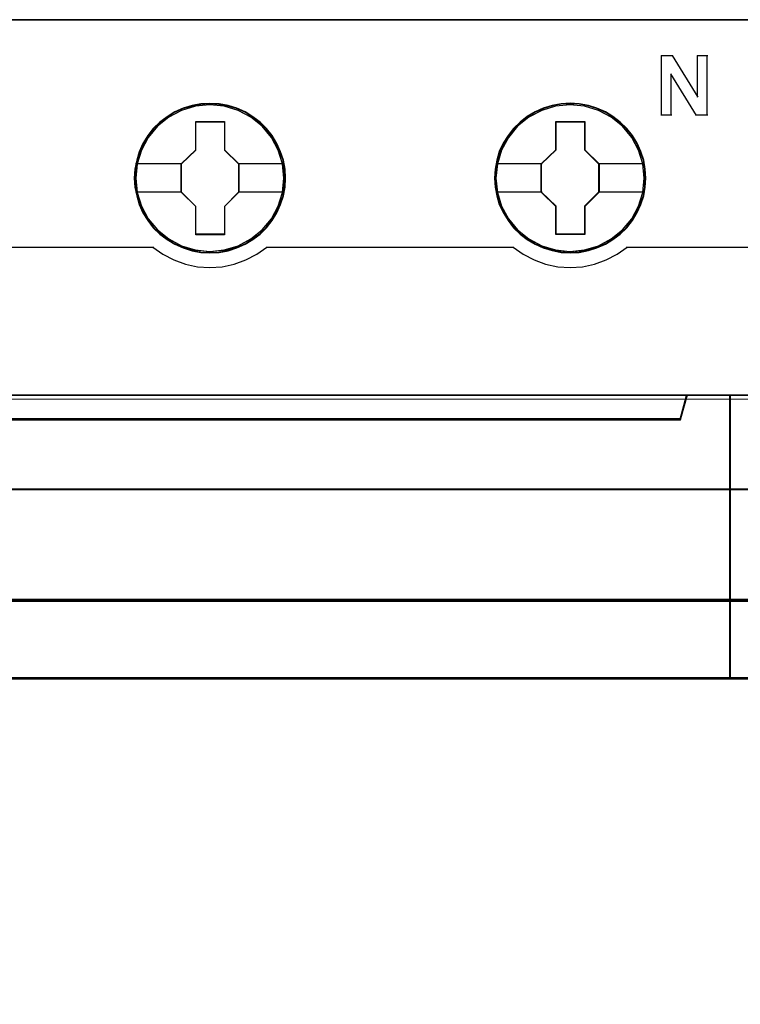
# Model space of a CAD drawing. Header units: millimetres. Extents: x -1290 to 1795, y -4192 to -1311.
# Tile 763 of 1056: x 1478 to 1485, y -2598 to -2588. Entities that reach past the tile are written whole.
import ezdxf

# ---------------------------------------------------------------- set-up
doc = ezdxf.new("R2010")
doc.units = ezdxf.units.MM
doc.layers.add('30', color=7, linetype='Continuous')
doc.layers.add('45', color=7, linetype='Continuous')
doc.layers.add('Aparatura', color=7, linetype='Continuous', lineweight=13)

# ---------------------------------------------------------------- blocks, each defined once
blk = doc.blocks.new('*U338')
at = {"layer": '45', "color": 7}
for points in [[(432.463278, -233.600374), (360.44246, -233.600374), (360.44246, -315.623143), (432.463278, -315.623143), (432.463278, -233.600374)], [(409.228562, -241.521569), (409.206176, -241.073672), (409.133423, -240.620245), (408.976724, -240.194466), (408.797639, -239.779746), (408.562591, -239.387144), (408.282771, -239.044309), (407.95818, -238.723592), (407.594415, -238.447112), (407.219456, -238.20381), (406.79413, -238.021333), (406.363208, -237.894152), (405.9099, -237.811208), (405.456592, -237.78356), (405.003284, -237.811208), (404.561169, -237.894152), (404.113458, -238.021333), (403.699324, -238.20381), (403.313173, -238.447112), (402.955004, -238.723592), (402.61922, -239.044309), (402.35619, -239.387144), (402.109949, -239.779746), (401.914075, -240.194466), (401.79655, -240.620245), (401.707008, -241.073672), (401.67343, -241.521569), (401.707008, -241.969467), (401.79655, -242.406305), (401.914075, -242.832084), (402.109949, -243.246804), (402.35619, -243.639406), (402.61922, -243.99883), (402.955004, -244.314017), (403.313173, -244.590497), (403.699324, -244.82274), (404.113458, -245.005217), (404.561169, -245.143457), (405.003284, -245.23193), (405.456592, -245.254049), (405.9099, -245.23193), (406.363208, -245.143457), (406.79413, -245.005217), (407.219456, -244.82274), (407.594415, -244.590497), (407.95818, -244.314017), (408.282771, -243.99883), (408.562591, -243.639406), (408.797639, -243.246804), (408.976724, -242.832084), (409.133423, -242.406305), (409.206176, -241.969467), (409.228562, -241.521569)], [(409.228562, -241.521569), (409.206176, -241.073672), (409.133423, -240.620245), (408.976724, -240.194466), (408.797639, -239.779746), (408.562591, -239.387144), (408.282771, -239.044309), (407.95818, -238.723592), (407.594415, -238.447112), (407.219456, -238.20381), (406.79413, -238.021333), (406.363208, -237.894152), (405.9099, -237.811208), (405.456592, -237.78356), (405.003284, -237.811208), (404.561169, -237.894152), (404.113458, -238.021333), (403.699324, -238.20381), (403.313173, -238.447112), (402.955004, -238.723592), (402.61922, -239.044309), (402.35619, -239.387144), (402.109949, -239.779746), (401.914075, -240.194466), (401.79655, -240.620245), (401.707008, -241.073672), (401.67343, -241.521569), (401.707008, -241.969467), (401.79655, -242.406305), (401.914075, -242.832084), (402.109949, -243.246804), (402.35619, -243.639406), (402.61922, -243.99883), (402.955004, -244.314017), (403.313173, -244.590497), (403.699324, -244.82274), (404.113458, -245.005217), (404.561169, -245.143457), (405.003284, -245.23193), (405.456592, -245.254049), (405.9099, -245.23193), (406.363208, -245.143457), (406.79413, -245.005217), (407.219456, -244.82274), (407.594415, -244.590497), (407.95818, -244.314017), (408.282771, -243.99883), (408.562591, -243.639406), (408.797639, -243.246804), (408.976724, -242.832084), (409.133423, -242.406305), (409.206176, -241.969467), (409.228562, -241.521569)], [(409.208868, -241.521553), (409.186599, -241.076239), (409.114226, -240.625427), (408.958344, -240.202104), (408.780193, -239.789776), (408.546369, -239.399439), (408.268008, -239.058581), (407.94511, -238.739715), (407.583241, -238.464829), (407.210237, -238.22293), (406.787128, -238.041506), (406.358452, -237.915059), (405.907508, -237.832593), (405.456563, -237.805105), (405.005618, -237.832593), (404.565808, -237.915059), (404.120431, -238.041506), (403.708456, -238.22293), (403.324318, -238.464829), (402.968016, -238.739715), (402.633983, -239.058581), (402.372324, -239.399439), (402.127366, -239.789776), (401.932514, -240.202104), (401.815602, -240.625427), (401.726527, -241.076239), (401.693123, -241.521553), (401.726527, -241.966868), (401.815602, -242.401186), (401.932514, -242.82451), (402.127366, -243.236838), (402.372324, -243.627175), (402.633983, -243.984525), (402.968016, -244.297895), (403.324318, -244.57278), (403.708456, -244.803684), (404.120431, -244.985108), (404.565808, -245.12255), (405.005618, -245.210514), (405.456563, -245.232505), (405.907508, -245.210514), (406.358452, -245.12255), (406.787128, -244.985108), (407.210237, -244.803684), (407.583241, -244.57278), (407.94511, -244.297895), (408.268008, -243.984525), (408.546369, -243.627175), (408.780193, -243.236838), (408.958344, -242.82451), (409.114226, -242.401186), (409.186599, -241.966868), (409.208868, -241.521553)], [(427.226605, -241.516183), (427.198617, -241.068286), (427.131444, -240.614859), (426.974708, -240.18908), (426.795581, -239.77436), (426.560476, -239.381758), (426.28059, -239.038923), (425.950325, -238.718206), (425.586473, -238.441726), (425.217024, -238.198424), (424.785999, -238.015947), (424.360572, -237.888766), (423.901559, -237.805822), (423.448144, -237.778174), (422.994729, -237.805822), (422.552509, -237.888766), (422.104691, -238.015947), (421.696057, -238.198424), (421.304217, -238.441726), (420.945963, -238.718206), (420.615697, -239.038923), (420.352605, -239.381758), (420.106305, -239.77436), (419.910385, -240.18908), (419.787235, -240.614859), (419.697671, -241.068286), (419.669683, -241.516183), (419.697671, -241.964081), (419.787235, -242.400919), (419.910385, -242.826698), (420.106305, -243.241418), (420.352605, -243.63402), (420.615697, -243.993444), (420.945963, -244.308631), (421.304217, -244.585111), (421.696057, -244.817354), (422.104691, -244.999831), (422.552509, -245.138071), (422.994729, -245.226544), (423.448144, -245.248663), (423.901559, -245.226544), (424.360572, -245.138071), (424.785999, -244.999831), (425.217024, -244.817354), (425.586473, -244.585111), (425.950325, -244.308631), (426.28059, -243.993444), (426.560476, -243.63402), (426.795581, -243.241418), (426.974708, -242.826698), (427.131444, -242.400919), (427.198617, -241.964081), (427.226605, -241.516183)], [(427.226605, -241.516183), (427.198617, -241.068286), (427.131444, -240.614859), (426.974708, -240.18908), (426.795581, -239.77436), (426.560476, -239.381758), (426.28059, -239.038923), (425.950325, -238.718206), (425.586473, -238.441726), (425.217024, -238.198424), (424.785999, -238.015947), (424.360572, -237.888766), (423.901559, -237.805822), (423.448144, -237.778174), (422.994729, -237.805822), (422.552509, -237.888766), (422.104691, -238.015947), (421.696057, -238.198424), (421.304217, -238.441726), (420.945963, -238.718206), (420.615697, -239.038923), (420.352605, -239.381758), (420.106305, -239.77436), (419.910385, -240.18908), (419.787235, -240.614859), (419.697671, -241.068286), (419.669683, -241.516183), (419.697671, -241.964081), (419.787235, -242.400919), (419.910385, -242.826698), (420.106305, -243.241418), (420.352605, -243.63402), (420.615697, -243.993444), (420.945963, -244.308631), (421.304217, -244.585111), (421.696057, -244.817354), (422.104691, -244.999831), (422.552509, -245.138071), (422.994729, -245.226544), (423.448144, -245.248663), (423.901559, -245.226544), (424.360572, -245.138071), (424.785999, -244.999831), (425.217024, -244.817354), (425.586473, -244.585111), (425.950325, -244.308631), (426.28059, -243.993444), (426.560476, -243.63402), (426.795581, -243.241418), (426.974708, -242.826698), (427.131444, -242.400919), (427.198617, -241.964081), (427.226605, -241.516183)], [(427.205121, -241.516167), (427.177292, -241.070853), (427.110501, -240.620041), (426.954656, -240.196718), (426.776548, -239.78439), (426.54278, -239.394053), (426.264485, -239.053195), (425.936098, -238.734328), (425.574315, -238.459443), (425.206966, -238.217544), (424.778392, -238.03612), (424.355384, -237.909673), (423.898981, -237.827207), (423.448144, -237.799719), (422.997307, -237.827207), (422.557601, -237.909673), (422.11233, -238.03612), (421.70602, -238.217544), (421.316407, -238.459443), (420.96019, -238.734328), (420.631802, -239.053195), (420.370205, -239.394053), (420.125306, -239.78439), (419.9305, -240.196718), (419.80805, -240.620041), (419.718996, -241.070853), (419.691167, -241.516167), (419.718996, -241.961482), (419.80805, -242.3958), (419.9305, -242.819124), (420.125306, -243.231451), (420.370205, -243.621789), (420.631802, -243.979139), (420.96019, -244.292509), (421.316407, -244.567394), (421.70602, -244.798297), (422.11233, -244.979722), (422.557601, -245.117164), (422.997307, -245.205128), (423.448144, -245.227119), (423.898981, -245.205128), (424.355384, -245.117164), (424.778392, -244.979722), (425.206966, -244.798297), (425.574315, -244.567394), (425.936098, -244.292509), (426.264485, -243.979139), (426.54278, -243.621789), (426.776548, -243.231451), (426.954656, -242.819124), (427.110501, -242.3958), (427.177292, -241.961482), (427.205121, -241.516167)], [(404.744381, -238.684831), (406.185305, -238.684831), (406.185305, -240.10328), (406.902942, -240.801423), (406.902942, -242.225414), (406.185305, -242.940179), (406.185305, -244.342007), (404.744381, -244.342007), (404.744381, -242.940179), (404.009792, -242.225414), (404.009792, -240.801423), (404.744381, -240.10328), (404.744381, -238.684831)], [(404.744381, -238.684831), (406.185305, -238.684831), (406.185305, -238.684831), (406.185305, -240.10328), (406.185305, -240.10328), (406.902942, -240.801423), (406.902942, -240.801423), (406.902942, -242.225414), (406.902942, -242.225414), (406.185305, -242.940179), (406.185305, -242.940179), (406.185305, -244.342007), (406.185305, -244.342007), (404.744381, -244.342007), (404.744381, -244.342007), (404.744381, -242.940179), (404.744381, -242.940179), (404.009792, -242.225414), (404.009792, -242.225414), (404.009792, -240.801423), (404.009792, -240.801423), (404.744381, -240.10328), (404.744381, -240.10328), (404.744381, -238.684831), (404.744381, -238.684831)], [(404.754955, -238.706375), (406.174479, -238.706375), (406.174479, -240.114021), (406.881458, -240.806846), (406.881458, -242.219991), (406.174479, -242.929312), (406.174479, -244.320462), (404.754955, -244.320462), (404.754955, -242.929312), (404.031275, -242.219991), (404.031275, -240.806846), (404.754955, -240.114021), (404.754955, -238.706375)], [(422.740913, -238.679444), (424.176187, -238.679444), (424.176187, -240.097894), (424.893824, -240.796037), (424.893824, -242.220028), (424.176187, -242.934793), (424.176187, -244.33662), (422.740913, -244.33662), (422.740913, -242.934793), (422.000674, -242.220028), (422.000674, -240.796037), (422.740913, -240.097894), (422.740913, -238.679444)], [(422.740913, -238.679444), (424.176187, -238.679444), (424.176187, -238.679444), (424.176187, -240.097894), (424.176187, -240.097894), (424.893824, -240.796037), (424.893824, -240.796037), (424.893824, -242.220028), (424.893824, -242.220028), (424.176187, -242.934793), (424.176187, -242.934793), (424.176187, -244.33662), (424.176187, -244.33662), (422.740913, -244.33662), (422.740913, -244.33662), (422.740913, -242.934793), (422.740913, -242.934793), (422.000674, -242.220028), (422.000674, -242.220028), (422.000674, -240.796037), (422.000674, -240.796037), (422.740913, -240.097894), (422.740913, -240.097894), (422.740913, -238.679444), (422.740913, -238.679444)], [(422.751861, -238.700989), (424.166707, -238.700989), (424.166707, -240.108635), (424.87413, -240.80146), (424.87413, -242.214605), (424.166707, -242.923926), (424.166707, -244.315076), (422.751861, -244.315076), (422.751861, -242.923926), (422.022158, -242.214605), (422.022158, -240.80146), (422.751861, -240.108635), (422.751861, -238.700989)], [(428.965908, -253.547517), (363.93935, -253.547517), (363.616389, -252.361875), (360.44246, -252.361875), (360.44246, -266.534438), (361.188612, -266.534438), (361.188612, -265.905772), (361.188612, -265.232989), (361.188612, -262.089658), (363.544001, -261.852529), (365.89939, -261.687091), (368.260348, -261.604372), (370.626873, -261.604372), (372.987831, -261.687091), (375.34322, -261.852529), (377.698609, -262.089658), (377.698609, -265.232989), (377.698609, -265.905772), (377.698609, -266.534438), (378.44476, -266.534438), (431.466073, -266.534438), (431.466073, -252.361875), (429.288869, -252.361875), (428.965908, -253.547517)], [(363.937878, -253.588105), (428.967861, -253.588105), (429.290839, -252.361875), (363.6149, -252.361875), (363.937878, -253.588105)], [(431.423105, -252.361875), (431.423105, -266.534438), (432.463278, -266.534438), (432.463278, -252.361875), (431.423105, -252.361875)]]:
    blk.add_lwpolyline(points, close=True, dxfattribs=at)
at = {"layer": '45', "color": 139}
for points in [[(432.463278, -233.600374), (360.44246, -233.600374), (360.44246, -315.623143), (432.463278, -315.623143), (432.463278, -233.600374)], [(409.156949, -241.521498), (409.084174, -240.802622), (408.877043, -240.116925), (408.52996, -239.486526), (408.065316, -238.928015), (407.511103, -238.47457), (406.867319, -238.137251), (406.173153, -237.927119), (405.450996, -237.860761), (404.728839, -237.927119), (404.029074, -238.137251), (403.396487, -238.47457), (402.831077, -238.928015), (402.366433, -239.486526), (402.024948, -240.116925), (401.817818, -240.802622), (401.745042, -241.521498), (401.817818, -242.234844), (402.024948, -242.920541), (402.366433, -243.550939), (402.831077, -244.103921), (403.396487, -244.557366), (404.029074, -244.894684), (404.728839, -245.110347), (405.450996, -245.182235), (406.173153, -245.110347), (406.867319, -244.894684), (407.511103, -244.557366), (408.065316, -244.103921), (408.52996, -243.550939), (408.877043, -242.920541), (409.084174, -242.234844), (409.156949, -241.521498)], [(409.151578, -241.516112), (409.078798, -240.797236), (408.871655, -240.117069), (408.530149, -239.48114), (408.071075, -238.928159), (407.505631, -238.474714), (406.867406, -238.137395), (406.167599, -237.921732), (405.445397, -237.855375), (404.723196, -237.921732), (404.034585, -238.137395), (403.390762, -238.474714), (402.830916, -238.928159), (402.371842, -239.48114), (402.030336, -240.117069), (401.817595, -240.797236), (401.750413, -241.516112), (401.817595, -242.229458), (402.030336, -242.920684), (402.371842, -243.545553), (402.830916, -244.104065), (403.390762, -244.557509), (404.034585, -244.894828), (404.723196, -245.104961), (405.445397, -245.176848), (406.167599, -245.104961), (406.867406, -244.894828), (407.505631, -244.557509), (408.071075, -244.104065), (408.530149, -243.545553), (408.871655, -242.920684), (409.078798, -242.229458), (409.151578, -241.516112)], [(427.147831, -241.516112), (427.075053, -240.797236), (426.867917, -240.117069), (426.526421, -239.48114), (426.067362, -238.928159), (425.501934, -238.474714), (424.858131, -238.137395), (424.163943, -237.921732), (423.441764, -237.855375), (422.719585, -237.921732), (422.030995, -238.137395), (421.387192, -238.474714), (420.827363, -238.928159), (420.368304, -239.48114), (420.02121, -240.117069), (419.808475, -240.797236), (419.741295, -241.516112), (419.808475, -242.229458), (420.02121, -242.920684), (420.368304, -243.545553), (420.827363, -244.104065), (421.387192, -244.557509), (422.030995, -244.894828), (422.719585, -245.104961), (423.441764, -245.176848), (424.163943, -245.104961), (424.858131, -244.894828), (425.501934, -244.557509), (426.067362, -244.104065), (426.526421, -243.545553), (426.867917, -242.920684), (427.075053, -242.229458), (427.147831, -241.516112)], [(427.147831, -241.521498), (427.075053, -240.802622), (426.867917, -240.116925), (426.526421, -239.486526), (426.061763, -238.928015), (425.507533, -238.47457), (424.863729, -238.137251), (424.163943, -237.927119), (423.447362, -237.860761), (422.725183, -237.927119), (422.025397, -238.137251), (421.392791, -238.47457), (420.827363, -238.928015), (420.362705, -239.486526), (420.02121, -240.116925), (419.814073, -240.802622), (419.741295, -241.521498), (419.814073, -242.234844), (420.02121, -242.920541), (420.362705, -243.550939), (420.827363, -244.103921), (421.392791, -244.557366), (422.025397, -244.894684), (422.725183, -245.110347), (423.447362, -245.182235), (424.163943, -245.110347), (424.863729, -244.894684), (425.507533, -244.557366), (426.061763, -244.103921), (426.526421, -243.550939), (426.867917, -242.920541), (427.075053, -242.234844), (427.147831, -241.521498)]]:
    blk.add_lwpolyline(points, close=True, dxfattribs=at)
at = {"layer": '45', "color": 59}
for points in [[(432.441795, -233.621918), (360.463944, -233.621918), (360.463944, -315.601598), (432.441795, -315.601598), (432.441795, -233.621918)], [(363.937878, -253.588105), (428.967861, -253.588105), (429.290839, -252.361875), (363.6149, -252.361875), (363.937878, -253.588105)], [(431.444589, -252.383419), (431.444589, -266.512894), (432.441795, -266.512894), (432.441795, -252.383419), (431.444589, -252.383419)]]:
    blk.add_lwpolyline(points, close=True, dxfattribs=at)
at = {"layer": '45', "color": 139}
for points in [[(427.98928, -235.38137), (428.583664, -235.38137)], [(427.98928, -235.38137), (427.98928, -238.393982)], [(428.540697, -235.38137), (429.831514, -237.463986)], [(429.786756, -235.38137), (430.325642, -235.38137)], [(429.786756, -235.38137), (429.786756, -237.463986)], [(430.282674, -235.38137), (430.282674, -238.393982)], [(428.485197, -236.30598), (428.485197, -238.393982)], [(429.763482, -238.393982), (428.485197, -236.30598)], [(427.98928, -238.350894), (428.528165, -238.350894)], [(429.720515, -238.350894), (430.325642, -238.350894)], [(390.258377, -244.957815), (402.645571, -244.957815)], [(402.602604, -244.957815), (403.10724, -245.313395), (403.651126, -245.600154), (404.228654, -245.818091), (404.834218, -245.944265), (405.445389, -245.990146), (406.062167, -245.944265), (406.662123, -245.818091), (407.250866, -245.600154), (407.794752, -245.313395), (408.299388, -244.957815)], [(408.25642, -244.957815), (420.643614, -244.957815)], [(420.598857, -244.957815), (421.103673, -245.313395), (421.647752, -245.600154), (422.225486, -245.818091), (422.831266, -245.944265), (423.442654, -245.990146), (424.059651, -245.944265), (424.659822, -245.818091), (425.243165, -245.600154), (425.792853, -245.313395), (426.29206, -244.957815)], [(426.247302, -244.957815), (432.463278, -244.957815)], [(360.44246, -252.361875), (432.463278, -252.361875)], [(429.290839, -252.361875), (428.923824, -253.588105)], [(431.423105, -266.534438), (431.423105, -252.361875)], [(363.937156, -253.545016), (428.968582, -253.545016)], [(432.463278, -266.489554), (377.688571, -266.489554)]]:
    blk.add_lwpolyline(points, dxfattribs=at)
at = {"layer": '45', "color": 7}
for points in [[(401.745042, -240.7854), (404.05455, -240.7854)], [(406.859974, -240.7854), (409.156949, -240.7854)], [(419.741295, -240.780014), (422.045432, -240.780014)], [(424.850856, -240.780014), (427.153202, -240.780014)], [(401.745042, -242.198348), (404.05455, -242.198348)], [(406.859974, -242.198348), (409.156949, -242.198348)], [(419.741295, -242.192962), (422.045432, -242.192962)], [(424.850856, -242.192962), (427.153202, -242.192962)]]:
    blk.add_lwpolyline(points, dxfattribs=at)
at = {"layer": '45', "color": 140}
for points in [[(428.965908, -253.547517), (363.93935, -253.547517), (363.616389, -252.361875), (360.44246, -252.361875), (360.44246, -266.534438), (361.188612, -266.534438), (361.188612, -265.905772), (361.188612, -265.232989), (361.188612, -262.089658), (363.544001, -261.852529), (365.89939, -261.687091), (368.260348, -261.604372), (370.626873, -261.604372), (372.987831, -261.687091), (375.34322, -261.852529), (377.698609, -262.089658), (377.698609, -265.232989), (377.698609, -265.905772), (377.698609, -266.534438), (378.44476, -266.534438), (431.466073, -266.534438), (431.466073, -252.361875), (429.288869, -252.361875), (428.965908, -253.547517)], [(431.423105, -252.361875), (431.423105, -266.534438), (432.463278, -266.534438), (432.463278, -252.361875), (431.423105, -252.361875)], [(428.947664, -253.565457), (363.958806, -253.565457), (363.636032, -252.383419), (360.463944, -252.383419), (360.463944, -266.512894), (361.209663, -266.512894), (361.209663, -265.886139), (361.209663, -265.215401), (361.209663, -262.081627), (363.563687, -261.845219), (365.91771, -261.680284), (368.277299, -261.597816), (370.642452, -261.597816), (373.002041, -261.680284), (375.356065, -261.845219), (377.710088, -262.081627), (377.710088, -265.215401), (377.710088, -265.886139), (377.710088, -266.512894), (378.455807, -266.512894), (431.446379, -266.512894), (431.446379, -252.383419), (429.270438, -252.383419), (428.947664, -253.565457)], [(363.957369, -253.566561), (428.94658, -253.566561), (429.269355, -252.383419), (363.634593, -252.383419), (363.957369, -253.566561)]]:
    blk.add_lwpolyline(points, close=True, dxfattribs=at)
blk = doc.blocks.new('*U343')
at = {"layer": '30', "color": 7}
for points in [[(117.158256, -406.976392), (548.842747, -406.976392), (117.158256, -406.976392)], [(548.842747, -406.976392), (117.158256, -406.976392), (117.158256, -409.541093), (117.158256, -411.018584), (117.158256, -412.579707), (548.842747, -412.579707), (548.842747, -411.018584), (548.842747, -409.541093), (548.842747, -406.976392)], [(117.158256, -412.491734), (548.842747, -412.491734), (117.158256, -412.491734)], [(548.842747, -412.491734), (117.158256, -412.491734), (117.158256, -414.006535), (117.158256, -435.076037), (117.158256, -436.590837), (548.842747, -436.590837), (548.842747, -435.076037), (548.842747, -414.006535), (548.842747, -412.491734)]]:
    blk.add_lwpolyline(points, close=True, dxfattribs=at)
at = {"layer": '30', "color": 59}
blk.add_lwpolyline([(548.79978, -407.01948), (117.201224, -407.01948), (117.201224, -409.544737), (117.201224, -410.999505), (117.201224, -412.536618), (548.79978, -412.536618), (548.79978, -410.999505), (548.79978, -409.544737), (548.79978, -407.01948)], close=True, dxfattribs=at)

msp = doc.modelspace()

# ---------------------------------------------------------------- linework, layer by layer
at = {"layer": 'Aparatura', "color": 7, "lineweight": 13}
msp.add_lwpolyline([(1437.7952, -2600.7451), (1437.7952, -2591.7395), (1524.1608, -2591.7395), (1524.1608, -2600.7451)], dxfattribs=at)
msp.add_lwpolyline([(1437.7952, -2591.7395), (1524.1608, -2591.7395), (1524.1608, -2600.7451), (1437.7952, -2600.7451), (1437.7952, -2591.7395)], close=True, dxfattribs=at)

# ---------------------------------------------------------------- block references
at = {"layer": 'Aparatura', "color": 7, "lineweight": 13, "xscale": 0.2, "yscale": 0.2, "zscale": 0.2}
for name, p in [('*U338', (1398.5901, -2541.227)), ('*U343', (1414.278, -2511.2423))]:
    msp.add_blockref(name, p, dxfattribs=at)

doc.saveas('drawing.dxf')
